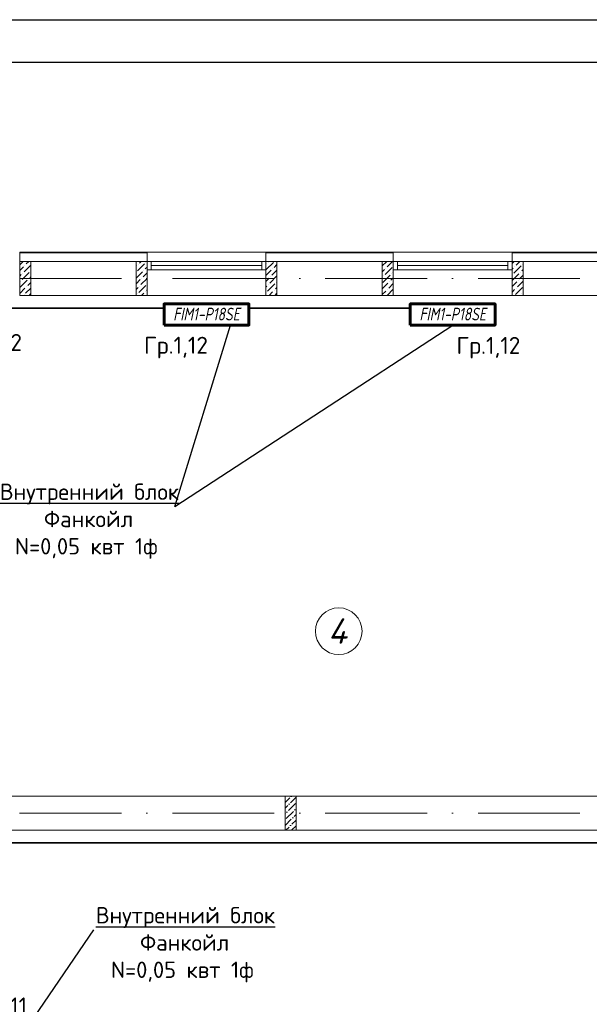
# Model space of a CAD drawing. Header units: millimetres. Extents: x 1114507 to 93926427, y 174473 to 817039.
# Tile 363 of 483: x 1845109 to 1851818, y 773875 to 785472. Entities that reach past the tile are written whole.
import ezdxf
from ezdxf.enums import TextEntityAlignment as Align

# ---------------------------------------------------------------- set-up
doc = ezdxf.new("R2010")
doc.units = ezdxf.units.MM
doc.linetypes.add('ACAD_ISO10W100', pattern=[18, 12, -3, 0, -3])
doc.layers.add('chiller fankoyl', color=7, linetype='Continuous')
for name, color, linetype, lineweight in [('expl', 234, 'Continuous', 13), ('Radiator', 40, 'Continuous', 60), ('размеры', 12, 'Continuous', 15)]:
    doc.layers.add(name, color=color, linetype=linetype, lineweight=lineweight)
doc.styles.add('iso', font='isocpeur.TTF')
doc.styles.add('ISOC-330-0.77', font='isocpeui.ttf', dxfattribs={"width": 0.77, "height": 330})
doc.styles.get("Standard").update_dxf_attribs({"font": 'isocpeui.ttf'})
doc.styles.add('Суннат', font='ariali.ttf', dxfattribs={"height": 250})

# ---------------------------------------------------------------- blocks, each defined once
blk = doc.blocks.new('blok1qavmak')
at = {"lineweight": 0, "ltscale": 100}
h = blk.add_hatch(dxfattribs=at)
h.set_pattern_fill('ANSI36', color=256, scale=15, style=0)
h.set_pattern_definition([(45, (693432.21, -91698.88), (25.2569703, 92.6088912), [119.0625, -23.8125, 0, -23.8125])])
h.paths.add_polyline_path([(1501216, 775925), (1501086, 775925), (1501086, 776325), (1501216, 776325)])
at = {"color": 252, "lineweight": 0, "ltscale": 100}
for p, q in [((1499461, 782732), (1497961, 782732)), ((1497961, 782625), (1497961, 782732)), ((1499461, 782625), (1499461, 782732)), ((1502361, 782732), (1500861, 782732)), ((1500861, 782625), (1500861, 782732)), ((1502361, 782625), (1502361, 782732)), ((1506161, 782732), (1503761, 782732)), ((1503761, 782625), (1503761, 782732))]:
    blk.add_line(p, q, dxfattribs=at)
at = {"color": 32, "lineweight": 0, "ltscale": 100}
for p, q in [((1499461, 782725), (1497961, 782725)), ((1502361, 782725), (1500861, 782725)), ((1506161, 782725), (1503761, 782725))]:
    blk.add_line(p, q, dxfattribs=at)
at = {"lineweight": 0, "ltscale": 100}
for p, q in [((1500861, 782732), (1499461, 782732)), ((1503761, 782732), (1502361, 782732)), ((1499461, 782625), (1497961, 782625)), ((1497961, 782625), (1497961, 782225)), ((1499461, 782625), (1499461, 782225)), ((1502361, 782625), (1500861, 782625)), ((1500861, 782625), (1500861, 782225)), ((1502361, 782625), (1502361, 782225)), ((1506161, 782625), (1503761, 782625)), ((1503761, 782625), (1503761, 782225)), ((1499461, 782225), (1497961, 782225)), ((1500861, 782225), (1499461, 782225)), ((1502361, 782225), (1500861, 782225)), ((1503761, 782225), (1502361, 782225)), ((1504761, 782225), (1503761, 782225)), ((1504761, 776325), (1497411, 776325)), ((1505961, 775925), (1497411, 775925))]:
    blk.add_line(p, q, dxfattribs=at)
at = {"linetype": 'Continuous', "lineweight": 0, "ltscale": 100}
for p, q in [((1497961, 782585, 0), (1498001, 782625, 0)), ((1497961, 782517, 0), (1498006, 782562, 0)), ((1498014, 782503, 0), (1498091, 782580, 0)), ((1498023, 782579, 0), (1498023, 782579, 0)), ((1498039, 782596, 0), (1498069, 782625, 0)), ((1499331, 782563, 0), (1499338, 782571, 0)), ((1499347, 782512, 0), (1499431, 782596, 0)), ((1499355, 782587, 0), (1499355, 782587, 0)), ((1499372, 782604, 0), (1499393, 782625, 0)), ((1499439, 782537, 0), (1499461, 782558, 0)), ((1499448, 782613, 0), (1499448, 782613, 0)), ((1500864, 782529, 0), (1500949, 782613, 0)), ((1500873, 782604, 0), (1500873, 782604, 0)), ((1500890, 782621, 0), (1500894, 782625, 0)), ((1500940, 782537, 0), (1500940, 782537, 0)), ((1500957, 782554, 0), (1500991, 782588, 0)), ((1502231, 782571, 0), (1502281, 782621, 0)), ((1502264, 782470, 0), (1502349, 782554, 0)), ((1502273, 782545, 0), (1502273, 782545, 0)), ((1502290, 782562, 0), (1502353, 782625, 0)), ((1503761, 782600, 0), (1503786, 782625, 0)), ((1503761, 782533, 0), (1503773, 782545, 0)), ((1503782, 782486, 0), (1503866, 782571, 0)), ((1503790, 782562, 0), (1503790, 782562, 0)), ((1503807, 782579, 0), (1503853, 782625, 0)), ((1503883, 782587, 0), (1503883, 782587, 0)), ((1497961, 782450, 0), (1497980, 782470, 0)), ((1497989, 782411, 0), (1498073, 782495, 0)), ((1497997, 782486, 0), (1497997, 782486, 0)), ((1498081, 782436, 0), (1498091, 782445, 0)), ((1498090, 782512, 0), (1498090, 782512, 0)), ((1499331, 782428, 0), (1499406, 782503, 0)), ((1499389, 782352, 0), (1499461, 782424, 0)), ((1499397, 782428, 0), (1499397, 782428, 0)), ((1499414, 782444, 0), (1499461, 782491, 0)), ((1499423, 782520, 0), (1499423, 782520, 0)), ((1500861, 782458, 0), (1500923, 782520, 0)), ((1500861, 782390, 0), (1500898, 782428, 0)), ((1500906, 782369, 0), (1500991, 782453, 0)), ((1500915, 782444, 0), (1500915, 782444, 0)), ((1500932, 782461, 0), (1500991, 782520, 0)), ((1502231, 782503, 0), (1502256, 782529, 0)), ((1502239, 782377, 0), (1502323, 782461, 0)), ((1502248, 782453, 0), (1502248, 782453, 0)), ((1502332, 782402, 0), (1502361, 782431, 0)), ((1502340, 782478, 0), (1502340, 782478, 0)), ((1502357, 782495, 0), (1502361, 782499, 0)), ((1503761, 782398, 0), (1503841, 782478, 0)), ((1503765, 782470, 0), (1503765, 782470, 0)), ((1503849, 782419, 0), (1503891, 782461, 0)), ((1503858, 782495, 0), (1503858, 782495, 0)), ((1503874, 782512, 0), (1503891, 782528, 0)), ((1497961, 782248, 0), (1498023, 782310, 0)), ((1497964, 782318, 0), (1498048, 782402, 0)), ((1497972, 782394, 0), (1497972, 782394, 0)), ((1498031, 782251, 0), (1498091, 782311, 0)), ((1498039, 782326, 0), (1498039, 782326, 0)), ((1498056, 782343, 0), (1498091, 782378, 0)), ((1498065, 782419, 0), (1498065, 782419, 0)), ((1499331, 782361, 0), (1499381, 782411, 0)), ((1499331, 782294, 0), (1499355, 782318, 0)), ((1499364, 782259, 0), (1499448, 782343, 0)), ((1499372, 782335, 0), (1499372, 782335, 0)), ((1500861, 782323, 0), (1500873, 782335, 0)), ((1500881, 782276, 0), (1500965, 782360, 0)), ((1500890, 782352, 0), (1500890, 782352, 0)), ((1500974, 782301, 0), (1500991, 782318, 0)), ((1500982, 782377, 0), (1500982, 782377, 0)), ((1502231, 782301, 0), (1502298, 782369, 0)), ((1502307, 782310, 0), (1502361, 782364, 0)), ((1502315, 782385, 0), (1502315, 782385, 0)), ((1503761, 782331, 0), (1503816, 782385, 0)), ((1503799, 782234, 0), (1503883, 782318, 0)), ((1503807, 782310, 0), (1503807, 782310, 0)), ((1503824, 782326, 0), (1503891, 782393, 0)), ((1503832, 782402, 0), (1503832, 782402, 0)), ((1498014, 782234, 0), (1498014, 782234, 0)), ((1498073, 782225, 0), (1498090, 782242, 0)), ((1499347, 782242, 0), (1499347, 782242, 0)), ((1499397, 782225, 0), (1499423, 782251, 0)), ((1499439, 782268, 0), (1499439, 782268, 0)), ((1499456, 782284, 0), (1499461, 782289, 0)), ((1500864, 782259, 0), (1500864, 782259, 0)), ((1500898, 782225, 0), (1500940, 782268, 0)), ((1500957, 782284, 0), (1500957, 782284, 0)), ((1500965, 782225, 0), (1500991, 782251, 0)), ((1502231, 782234, 0), (1502273, 782276, 0)), ((1502289, 782225, 0), (1502361, 782297, 0)), ((1502290, 782293, 0), (1502290, 782293, 0)), ((1502357, 782225, 0), (1502357, 782225, 0)), ((1503761, 782263, 0), (1503790, 782293, 0)), ((1503857, 782225, 0), (1503858, 782225, 0)), ((1503874, 782242, 0), (1503874, 782242, 0))]:
    blk.add_line(p, q, dxfattribs=at)
at = {"color": 5, "lineweight": 0}
for p, q in [((1499511, 782625), (1499461, 782625)), ((1499461, 782625), (1499461, 782525)), ((1500811, 782625), (1499511, 782625)), ((1499511, 782525), (1499511, 782625)), ((1500811, 782575), (1499511, 782575)), ((1500811, 782525), (1500811, 782625)), ((1500811, 782625), (1500861, 782625)), ((1500861, 782625), (1500861, 782525)), ((1502411, 782625), (1502361, 782625)), ((1502361, 782625), (1502361, 782525)), ((1503711, 782625), (1502411, 782625)), ((1502411, 782525), (1502411, 782625)), ((1503711, 782575), (1502411, 782575)), ((1503711, 782525), (1503711, 782625)), ((1503711, 782625), (1503761, 782625)), ((1503761, 782625), (1503761, 782525)), ((1499461, 782525), (1499511, 782525)), ((1500811, 782525), (1499511, 782525)), ((1500861, 782525), (1500811, 782525)), ((1502361, 782525), (1502411, 782525)), ((1503711, 782525), (1502411, 782525)), ((1503761, 782525), (1503711, 782525))]:
    blk.add_line(p, q, dxfattribs=at)
at = {"color": 1, "linetype": 'ACAD_ISO10W100', "lineweight": 0, "ltscale": 100}
for p, q in [((1518961, 782425), (1491961, 782425)), ((1518961, 776125), (1491961, 776125))]:
    blk.add_line(p, q, dxfattribs=at)
at = {"layer": 'размеры', "lineweight": 0, "ltscale": 5}
for p, q in [((1498091, 782625), (1497961, 782625)), ((1497961, 782625), (1497961, 782225)), ((1498091, 782225), (1498091, 782625)), ((1499461, 782625), (1499331, 782625)), ((1499331, 782625), (1499331, 782225)), ((1499461, 782225), (1499461, 782625)), ((1500991, 782625), (1500861, 782625)), ((1500861, 782625), (1500861, 782225)), ((1500991, 782225), (1500991, 782625)), ((1502361, 782625), (1502231, 782625)), ((1502231, 782625), (1502231, 782225)), ((1502361, 782225), (1502361, 782625)), ((1503891, 782625), (1503761, 782625)), ((1503761, 782625), (1503761, 782225)), ((1503891, 782225), (1503891, 782625)), ((1497961, 782225), (1498091, 782225)), ((1499331, 782225), (1499461, 782225)), ((1500861, 782225), (1500991, 782225)), ((1502231, 782225), (1502361, 782225)), ((1503761, 782225), (1503891, 782225))]:
    blk.add_line(p, q, dxfattribs=at)
blk.add_lwpolyline([(1501086, 775925), (1501216, 775925), (1501216, 776325), (1501086, 776325)], close=True, dxfattribs=at)
blk = doc.blocks.new('*U1775')
at = {"layer": 'Radiator', "color": 0, "lineweight": 60, "ltscale": 100}
blk.add_lwpolyline([(-500, 0), (500, 0), (500, 250), (-500, 250)], close=True, dxfattribs=at)
at = {"layer": 'Defpoints', "lineweight": 25, "style": 'ISOC-330-0.77', "width": 0.77, "flags": 1}
blk.add_attdef('ТИП', (-161, 299), '', height=150, dxfattribs=at)
at = {"layer": 'Defpoints', "color": 0, "lineweight": 25, "style": 'ISOC-330-0.77', "width": 0.77, "flags": 8}
blk.add_attdef('СЕК', text='', height=150, dxfattribs=at).set_placement((0, 129), align=Align.MIDDLE_CENTER)
blk = doc.blocks.new('*U1776')
at = {"layer": 'Radiator', "color": 0, "lineweight": 60, "ltscale": 100}
blk.add_lwpolyline([(-500, 0), (500, 0), (500, 250), (-500, 250)], close=True, dxfattribs=at)
at = {"layer": 'Defpoints', "lineweight": 25, "style": 'ISOC-330-0.77', "width": 0.77, "flags": 1}
blk.add_attdef('ТИП', (-161, 299), '', height=150, dxfattribs=at)
at = {"layer": 'Defpoints', "color": 0, "lineweight": 25, "style": 'ISOC-330-0.77', "width": 0.77, "flags": 8}
blk.add_attdef('СЕК', text='', height=150, dxfattribs=at).set_placement((0, 129), align=Align.MIDDLE_CENTER)

msp = doc.modelspace()

# ---------------------------------------------------------------- linework, layer by layer
at = {"color": 5, "elevation": 0}
msp.add_lwpolyline([(1831140.1, 785471.7), (1883998.1, 785471.7), (1883998.1, 755771.7), (1831140.1, 755771.7)], close=True, dxfattribs=at)
at = {"color": 5, "lineweight": 30, "elevation": 0}
msp.add_lwpolyline([(1833140.1, 784971.7), (1883498.1, 784971.7), (1883498.1, 756271.7), (1833140.1, 756271.7)], close=True, dxfattribs=at)
at = {"layer": 'Defpoints', "color": 3, "linetype": 'ByBlock', "elevation": 0}
msp.add_lwpolyline([(1831140.1, 785471.7), (1873140.1, 785471.7), (1873140.1, 755771.7), (1831140.1, 755771.7)], close=True, dxfattribs=at)
at = {"layer": 'expl', "lineweight": 0}
msp.add_circle((1848866.8, 778269.6), 275.1, dxfattribs=at)

# ---------------------------------------------------------------- texts
at = {"lineweight": 0, "insert": (1848963.2, 778120.9), "char_height": 300, "width": 349.19, "attachment_point": 9}
msp.add_mtext('4', dxfattribs=at)

# ---------------------------------------------------------------- next in the draw order: block references
at = {"color": 0}
msp.add_blockref('blok1qavmak', (347148, 0), dxfattribs=at)

# ---------------------------------------------------------------- next in the draw order: linework, layer by layer
at = {"color": 4, "lineweight": 35, "ltscale": 100}
for p, q in [((1844908.9, 782075.1), (1846808.9, 782075.1)), ((1847808.9, 782075.1), (1849708.9, 782075.1)), ((1839458.9, 775775.1), (1858567.8, 775775.1))]:
    msp.add_line(p, q, dxfattribs=at)
at = {"ltscale": 10}
for p, q in [((1846935.5, 779738.3, 530), (1847593.3, 781875.1)), ((1846935.5, 779738.3, 530), (1850209.1, 781875.1)), ((1845976.6, 774751.2, 530), (1845222.4, 773641.9))]:
    msp.add_line(p, q, dxfattribs=at)

# ---------------------------------------------------------------- next in the draw order: block references
at = {"layer": 'chiller fankoyl', "color": 0, "lineweight": 30}
ref = msp.add_blockref('*U1776', (1847308.9, 781875.1), dxfattribs=at)
ref.add_attrib('СЕК', 'FIM1-P18SE', dxfattribs={"layer": 'Defpoints', "color": 0, "lineweight": 25, "height": 150, "style": 'ISOC-330-0.77', "width": 0.77}).set_placement((1847309.1, 782004.2), align=Align.MIDDLE_CENTER)
ref = msp.add_blockref('*U1775', (1850208.9, 781875.1), dxfattribs=at)
ref.add_attrib('СЕК', 'FIM1-P18SE', dxfattribs={"layer": 'Defpoints', "color": 0, "lineweight": 25, "height": 150, "style": 'ISOC-330-0.77', "width": 0.77}).set_placement((1850209.1, 782004.2), align=Align.MIDDLE_CENTER)

# ---------------------------------------------------------------- next in the draw order: texts
at = {"color": 0, "char_height": 200, "width": 2509.849, "attachment_point": 1, "style": 'Суннат'}
for s, insert in [('{\\fISOCPEUR|b0|i0|c204|p34;Гр.\\fISOCPEUR|b0|i0|c0|p34;1,12}', (1844383.2, 781770)), ('{\\fISOCPEUR|b0|i0|c204|p34;Гр.\\fISOCPEUR|b0|i0|c0|p34;1,12}', (1846573.4, 781737.4)), ('{\\fISOCPEUR|b0|i0|c204|p34;Гр.\\fISOCPEUR|b0|i0|c0|p34;1,12}', (1850253.2, 781735.3)), ('{\\fISOCPEUR|b0|i0|c204|p34;Гр.\\fISOCPEUR|b0|i0|c0|p34;1,11}', (1844479.6, 773956.1))]:
    msp.add_mtext(s, dxfattribs=dict(at, insert=insert))
at = {"ltscale": 10, "char_height": 192.653, "width": 2280.039, "attachment_point": 1, "style": 'iso'}
for insert in [(1844746.4, 780008.3, 612.5), (1845877.5, 775020.6, 612.5)]:
    msp.add_mtext('\\pi128.59205;{\\LВнутренний блок\\P\\pi648.75481;\\l\\C6;Фанкойл \\P\\pi306.79596;\\C0;N=0,05 квт 1ф}', dxfattribs=dict(at, insert=insert))

doc.saveas('drawing.dxf')
